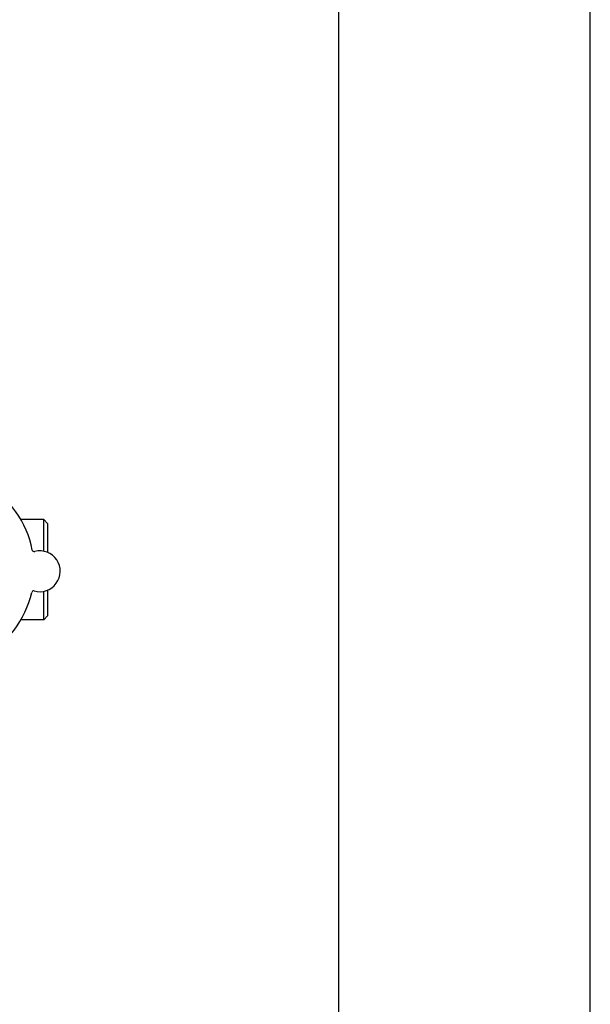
# Model space of a CAD drawing. Header units: inches. Extents: x 24 to 1128, y -69 to 748.
# Tile 600 of 656: x 620 to 629, y 594 to 609. Entities that reach past the tile are written whole.
import ezdxf

# ---------------------------------------------------------------- set-up
doc = ezdxf.new("R2010")
doc.units = ezdxf.units.IN
doc.header["$LTSCALE"] = 32
doc.header["$MEASUREMENT"] = 0
doc.layers.add('Visible (ANSI)', color=7, linetype='Continuous', lineweight=30)

msp = doc.modelspace()

# ---------------------------------------------------------------- linework, layer by layer
at = {"layer": 'Visible (ANSI)'}
for p, q in [((625.28063, 668.69908), (625.28063, 557.66853)), ((629.28063, 557.66853), (629.28063, 668.69908)), ((620.59313, 601.33603), (620.23021, 601.33603)), ((620.59313, 600.83164), (620.59313, 601.33603)), ((620.65563, 601.27353), (620.59313, 601.33603)), ((620.65563, 601.27353), (620.65563, 600.81267)), ((620.59313, 599.74103), (620.59313, 600.19385)), ((620.65563, 600.21283), (620.65563, 599.80353)), ((620.65563, 599.80353), (620.59313, 599.74103)), ((620.59313, 599.74103), (620.23021, 599.74103))]:
    msp.add_line(p, q, dxfattribs=at)
for centre, radius, start, end in [((618.84313, 600.53853), 1.6, 11.258363, 58.99093), ((620.44278, 600.85805), 0.03125, 191.29575, 284.243294), ((620.53044, 600.51275), 0.325, 254.005999, 104.243294), ((618.84313, 600.53853), 1.6, 299.258363, 346.99093), ((620.43228, 600.17029), 0.03125, 74.005999, 166.953543)]:
    msp.add_arc(centre, radius, start, end, dxfattribs=at)

doc.saveas('drawing.dxf')
